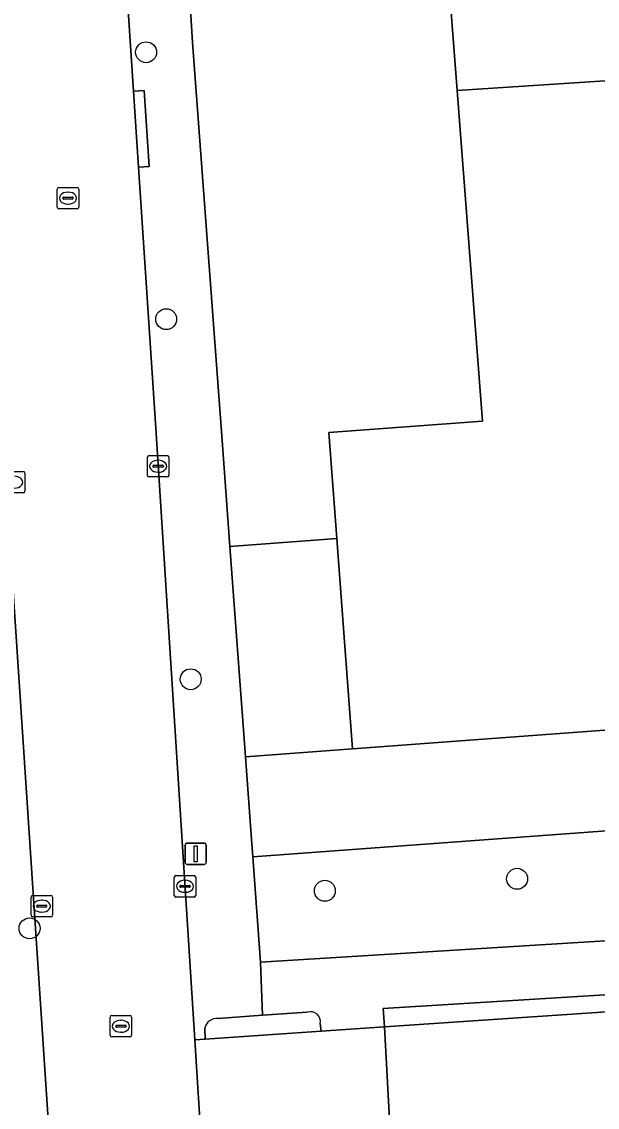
# Model space of a CAD drawing. Extents: x 159680 to 160786, y 387323 to 388340.
# Drawn here: x 160354.6 to 160381.5, y 387915.4 to 387966.2 of the extents above; entities that cross this region are included whole.
import ezdxf

# ---------------------------------------------------------------- set-up
doc = ezdxf.new("R2010")
doc.units = 0
for name, color, linetype in [('IMGEO_Boom', 7, 'Continuous'), ('IMGEO_Groenvoorziening', 7, 'Continuous'), ('IMGEO_Kolk', 7, 'Continuous'), ('IMGEO_Lichtmast', 7, 'Continuous'), ('IMGEO_Pand', 7, 'Continuous'), ('IMGEO_Parkeervlak_open', 7, 'Continuous'), ('IMGEO_Rijbaan_lokaal_open', 7, 'Continuous'), ('IMGEO_Rioolput', 7, 'Continuous'), ('IMGEO_Verkeerseiland_open', 7, 'Continuous'), ('IMGEO_Voetpad_open', 7, 'Continuous')]:
    doc.layers.add(name, color=color, linetype=linetype)

msp = doc.modelspace()

# ---------------------------------------------------------------- linework, layer by layer
at = {"layer": 'IMGEO_Boom'}
for centre in [(160360.397, 387964.724), (160361.335, 387952.246), (160362.48, 387935.411), (160377.729, 387926.083), (160368.747, 387925.522), (160354.952, 387923.765)]:
    msp.add_circle(centre, 0.489, dxfattribs=at)
at = {"layer": 'IMGEO_Groenvoorziening'}
for points in [[(160369.303, 387941.986), (160364.311, 387941.614), (160365.038, 387931.782), (160370.036, 387932.154), (160369.631, 387937.587)], [(160390.794, 387928.98), (160365.383, 387927.104), (160365.747, 387922.178), (160391.155, 387923.766)]]:
    msp.add_lwpolyline(points, close=True, dxfattribs=at)
msp.add_lwpolyline([(160419.695, 387922.334), (160421.556, 387922.451), (160421.515, 387923.109), (160393.693, 387921.393), (160393.739, 387920.644), (160390.715, 387920.458), (160390.669, 387921.206), (160371.465, 387920.022), (160371.531, 387919.156), (160385.601, 387920.106), (160385.617, 387919.316), (160388.065, 387916.876), (160398.319, 387917.971), (160403.033, 387918.475), (160414.927, 387919.745), (160417.272, 387920.011), (160419.044, 387922.016)], dxfattribs=at)
at = {"layer": 'IMGEO_Kolk'}
for p, q in [((160360.459, 387944.944), (160360.459, 387945.796)), ((160360.534, 387945.87), (160361.386, 387945.87)), ((160361.46, 387945.796), (160361.46, 387944.944)), ((160360.718, 387945.364), (160360.718, 387945.376)), ((160361.156, 387945.327), (160360.758, 387945.327)), ((160360.761, 387945.413), (160361.159, 387945.413)), ((160360.947, 387945.65), (160360.972, 387945.65)), ((160361.202, 387945.376), (160361.202, 387945.364)), ((160353.803, 387945.123), (160354.655, 387945.123)), ((160354.729, 387945.049), (160354.729, 387944.197)), ((160361.386, 387944.87), (160360.534, 387944.87)), ((160360.97, 387945.09), (160360.945, 387945.09)), ((160354.655, 387944.123), (160353.803, 387944.123)), ((160361.713, 387925.305), (160361.713, 387926.157)), ((160361.788, 387926.231), (160362.64, 387926.231)), ((160362.201, 387926.011), (160362.226, 387926.011)), ((160362.714, 387926.157), (160362.714, 387925.305)), ((160361.972, 387925.725), (160361.972, 387925.737)), ((160362.41, 387925.688), (160362.012, 387925.688)), ((160362.015, 387925.774), (160362.413, 387925.774)), ((160362.224, 387925.451), (160362.199, 387925.451)), ((160362.456, 387925.737), (160362.456, 387925.725)), ((160355.021, 387924.377), (160355.021, 387925.229)), ((160355.096, 387925.303), (160355.948, 387925.303)), ((160355.509, 387925.083), (160355.534, 387925.083)), ((160356.022, 387925.229), (160356.022, 387924.377)), ((160362.64, 387925.231), (160361.788, 387925.231)), ((160355.28, 387924.797), (160355.28, 387924.809)), ((160355.718, 387924.76), (160355.32, 387924.76)), ((160355.323, 387924.846), (160355.721, 387924.846)), ((160355.532, 387924.523), (160355.507, 387924.523)), ((160355.764, 387924.809), (160355.764, 387924.797)), ((160355.948, 387924.303), (160355.096, 387924.303))]:
    msp.add_line(p, q, dxfattribs=at)
for points in [[(160360.459, 387944.944), (160360.459, 387945.796)], [(160360.534, 387945.87), (160361.386, 387945.87)], [(160361.46, 387945.796), (160361.46, 387944.944)], [(160353.803, 387945.123), (160354.655, 387945.123)], [(160354.729, 387945.049), (160354.729, 387944.197)], [(160361.386, 387944.87), (160360.534, 387944.87)], [(160354.655, 387944.123), (160353.803, 387944.123)], [(160361.713, 387925.305), (160361.713, 387926.157)], [(160361.788, 387926.231), (160362.64, 387926.231)], [(160362.714, 387926.157), (160362.714, 387925.305)], [(160355.021, 387924.377), (160355.021, 387925.229)], [(160355.096, 387925.303), (160355.948, 387925.303)], [(160356.022, 387925.229), (160356.022, 387924.377)], [(160362.64, 387925.231), (160361.788, 387925.231)], [(160355.948, 387924.303), (160355.096, 387924.303)]]:
    msp.add_lwpolyline(points, dxfattribs=at)
for centre, radius, start, end in [((160360.536, 387945.794), 0.0765, 91.552, 178.448), ((160360.536, 387945.794), 0.0765, 91.552, 178.448), ((160361.384, 387945.794), 0.0765, 1.552, 88.448), ((160361.384, 387945.794), 0.0765, 1.552, 88.448), ((160360.758, 387945.373), 0.0403, 85.8775, 175.7526), ((160360.755, 387945.363), 0.0366, 178.938, 274.7102), ((160361.159, 387945.37), 0.043, 264.8664, 352.4533), ((160361.163, 387945.375), 0.0386, 1.7309, 96.639), ((160354.653, 387945.047), 0.0765, 1.552, 88.448), ((160354.653, 387945.047), 0.0765, 1.552, 88.448), ((160360.536, 387944.946), 0.0765, 181.552, 268.448), ((160360.536, 387944.946), 0.0765, 181.552, 268.448), ((160361.384, 387944.946), 0.0765, 271.552, 358.448), ((160361.384, 387944.946), 0.0765, 271.552, 358.448), ((160354.653, 387944.199), 0.0765, 271.552, 358.448), ((160354.653, 387944.199), 0.0765, 271.552, 358.448), ((160361.79, 387926.155), 0.0765, 91.552, 178.448), ((160361.79, 387926.155), 0.0765, 91.552, 178.448), ((160362.638, 387926.155), 0.0765, 1.552, 88.448), ((160362.638, 387926.155), 0.0765, 1.552, 88.448), ((160362.012, 387925.734), 0.0403, 85.8775, 175.7526), ((160362.009, 387925.724), 0.0366, 178.938, 274.7102), ((160362.413, 387925.731), 0.043, 264.8664, 352.4533), ((160362.417, 387925.736), 0.0386, 1.7309, 96.639), ((160355.098, 387925.227), 0.0765, 91.552, 178.448), ((160355.098, 387925.227), 0.0765, 91.552, 178.448), ((160355.946, 387925.227), 0.0765, 1.552, 88.448), ((160355.946, 387925.227), 0.0765, 1.552, 88.448), ((160361.79, 387925.307), 0.0765, 181.552, 268.448), ((160361.79, 387925.307), 0.0765, 181.552, 268.448), ((160362.638, 387925.307), 0.0765, 271.552, 358.448), ((160362.638, 387925.307), 0.0765, 271.552, 358.448), ((160355.32, 387924.806), 0.0403, 85.8775, 175.7526), ((160355.317, 387924.796), 0.0366, 178.938, 274.7102), ((160355.721, 387924.803), 0.043, 264.8664, 352.4533), ((160355.725, 387924.808), 0.0386, 1.7309, 96.639), ((160355.098, 387924.379), 0.0765, 181.552, 268.448), ((160355.098, 387924.379), 0.0765, 181.552, 268.448), ((160355.946, 387924.379), 0.0765, 271.552, 358.448), ((160355.946, 387924.379), 0.0765, 271.552, 358.448)]:
    msp.add_arc(centre, radius, start, end, dxfattribs=at)
for centre, major_axis, ratio, start_param, end_param in [((160360.946, 387945.37), (-0.387, 0.002), 0.722429, 4.712389, 7.853982), ((160360.971, 387945.37), (-0.39, 0.002), 0.717154, 1.570796, 4.712389), ((160354.24, 387944.623), (-0.39, 0.002), 0.717154, 1.570796, 4.712389), ((160362.2, 387925.731), (-0.387, 0.002), 0.722429, 4.712389, 7.853982), ((160362.225, 387925.731), (-0.39, 0.002), 0.717154, 1.570796, 4.712389), ((160355.508, 387924.803), (-0.387, 0.002), 0.722429, 4.712389, 7.853982), ((160355.533, 387924.803), (-0.39, 0.002), 0.717154, 1.570796, 4.712389)]:
    msp.add_ellipse(centre, major_axis=major_axis, ratio=ratio, start_param=start_param, end_param=end_param, dxfattribs=at)
at = {"layer": 'IMGEO_Lichtmast'}
for p, q in [((160362.218, 387926.854), (160362.218, 387927.654)), ((160362.218, 387927.654), (160362.218, 387926.854)), ((160362.318, 387927.754), (160363.108, 387927.754)), ((160363.108, 387927.754), (160362.318, 387927.754)), ((160363.208, 387927.654), (160363.208, 387926.854)), ((160363.208, 387926.854), (160363.208, 387927.654)), ((160363.108, 387926.754), (160362.318, 387926.754)), ((160362.318, 387926.754), (160363.108, 387926.754))]:
    msp.add_line(p, q, dxfattribs=at)
msp.add_lwpolyline([(160362.638, 387927.629), (160362.788, 387927.629), (160362.788, 387926.879), (160362.638, 387926.879), (160362.638, 387927.629)], dxfattribs=at)
for centre, start, end in [((160362.318, 387927.654), 90, 180), ((160362.318, 387927.654), 90, 180), ((160363.108, 387927.654), 0, 90), ((160363.108, 387927.654), 360, 90), ((160362.318, 387926.854), 180, 270), ((160362.318, 387926.854), 180, 270), ((160363.108, 387926.854), 270, 0), ((160363.108, 387926.854), 270, 0)]:
    msp.add_arc(centre, 0.1, start, end, dxfattribs=at)
at = {"layer": 'IMGEO_Pand'}
msp.add_lwpolyline([(160374.409, 387969.651), (160374.924, 387962.93), (160400.661, 387964.625), (160400.429, 387967.742)], dxfattribs=at)
msp.add_lwpolyline([(160388.82, 387950.851), (160396.2, 387951.401), (160395.573, 387959.828), (160400.988, 387960.232), (160400.661, 387964.625), (160374.924, 387962.93), (160376.109, 387947.476), (160368.934, 387946.941), (160369.303, 387941.986), (160369.631, 387937.587), (160370.036, 387932.154), (160382.662, 387933.094), (160390.102, 387933.648)], close=True, dxfattribs=at)
at = {"layer": 'IMGEO_Parkeervlak_open'}
msp.add_lwpolyline([(160374.924, 387962.93), (160374.409, 387969.651), (160376.404, 387969.785), (160376.304, 387971.27), (160369.02, 387970.782), (160362.254, 387970.329), (160362.57, 387965.187), (160363.945, 387946.569), (160364.311, 387941.614), (160369.303, 387941.986), (160368.934, 387946.941), (160376.109, 387947.476)], close=True, dxfattribs=at)
at = {"layer": 'IMGEO_Rijbaan_lokaal_open'}
for points in [[(160353.567, 387948.697), (160356.372, 387906.608), (160363.415, 387906.907), (160363.004, 387913.344), (160362.671, 387918.554), (160360.845, 387947.157), (160360.041, 387959.352), (160359.807, 387962.908), (160358.017, 387990.056)], [(160398.701, 387914.399), (160398.319, 387917.971), (160388.065, 387916.876), (160385.617, 387919.316), (160385.601, 387920.106), (160371.531, 387919.156), (160371.8, 387914.259)]]:
    msp.add_lwpolyline(points, dxfattribs=at)
msp.add_lwpolyline([(160371.531, 387919.156), (160368.569, 387918.956), (160363.162, 387918.592), (160362.671, 387918.554), (160363.004, 387913.344), (160363.387, 387913.367), (160368.61, 387913.667), (160368.898, 387913.684), (160371.822, 387913.857), (160371.8, 387914.259)], close=True, dxfattribs=at)
at = {"layer": 'IMGEO_Rioolput'}
for p, q in [((160356.247, 387957.478), (160356.247, 387958.33)), ((160356.322, 387958.404), (160357.174, 387958.404)), ((160356.549, 387957.947), (160356.947, 387957.947)), ((160356.735, 387958.184), (160356.76, 387958.184)), ((160357.248, 387958.33), (160357.248, 387957.478)), ((160356.506, 387957.898), (160356.506, 387957.91)), ((160356.944, 387957.861), (160356.546, 387957.861)), ((160356.758, 387957.624), (160356.733, 387957.624)), ((160356.99, 387957.91), (160356.99, 387957.898)), ((160357.174, 387957.404), (160356.322, 387957.404)), ((160358.717, 387918.764), (160358.717, 387919.616)), ((160358.792, 387919.69), (160359.644, 387919.69)), ((160359.205, 387919.47), (160359.23, 387919.47)), ((160359.718, 387919.616), (160359.718, 387918.764)), ((160358.976, 387919.184), (160358.976, 387919.196)), ((160359.414, 387919.147), (160359.016, 387919.147)), ((160359.019, 387919.233), (160359.417, 387919.233)), ((160359.228, 387918.91), (160359.203, 387918.91)), ((160359.46, 387919.196), (160359.46, 387919.184)), ((160359.644, 387918.69), (160358.792, 387918.69))]:
    msp.add_line(p, q, dxfattribs=at)
for points in [[(160356.247, 387957.478), (160356.247, 387958.33)], [(160356.322, 387958.404), (160357.174, 387958.404)], [(160357.248, 387958.33), (160357.248, 387957.478)], [(160357.174, 387957.404), (160356.322, 387957.404)], [(160358.717, 387918.764), (160358.717, 387919.616)], [(160358.792, 387919.69), (160359.644, 387919.69)], [(160359.718, 387919.616), (160359.718, 387918.764)], [(160359.644, 387918.69), (160358.792, 387918.69)]]:
    msp.add_lwpolyline(points, dxfattribs=at)
for centre, radius, start, end in [((160356.324, 387958.328), 0.0765, 91.552, 178.448), ((160356.324, 387958.328), 0.0765, 91.552, 178.448), ((160356.546, 387957.907), 0.0403, 85.8775, 175.7526), ((160356.951, 387957.909), 0.0386, 1.7309, 96.639), ((160357.172, 387958.328), 0.0765, 1.552, 88.448), ((160357.172, 387958.328), 0.0765, 1.552, 88.448), ((160356.324, 387957.48), 0.0765, 181.552, 268.448), ((160356.324, 387957.48), 0.0765, 181.552, 268.448), ((160356.543, 387957.897), 0.0366, 178.938, 274.7102), ((160356.947, 387957.904), 0.043, 264.8664, 352.4533), ((160357.172, 387957.48), 0.0765, 271.552, 358.448), ((160357.172, 387957.48), 0.0765, 271.552, 358.448), ((160358.794, 387919.614), 0.0765, 91.552, 178.448), ((160358.794, 387919.614), 0.0765, 91.552, 178.448), ((160359.642, 387919.614), 0.0765, 1.552, 88.448), ((160359.642, 387919.614), 0.0765, 1.552, 88.448), ((160359.016, 387919.193), 0.0403, 85.8775, 175.7526), ((160359.013, 387919.183), 0.0366, 178.938, 274.7102), ((160359.417, 387919.19), 0.043, 264.8664, 352.4533), ((160359.421, 387919.195), 0.0386, 1.7309, 96.639), ((160358.794, 387918.766), 0.0765, 181.552, 268.448), ((160358.794, 387918.766), 0.0765, 181.552, 268.448), ((160359.642, 387918.766), 0.0765, 271.552, 358.448), ((160359.642, 387918.766), 0.0765, 271.552, 358.448)]:
    msp.add_arc(centre, radius, start, end, dxfattribs=at)
for centre, major_axis, ratio, start_param, end_param in [((160356.734, 387957.904), (-0.387, 0.002), 0.722429, 4.712389, 7.853982), ((160356.759, 387957.904), (-0.39, 0.002), 0.717154, 1.570796, 4.712389), ((160359.204, 387919.19), (-0.387, 0.002), 0.722429, 4.712389, 7.853982), ((160359.229, 387919.19), (-0.39, 0.002), 0.717154, 1.570796, 4.712389)]:
    msp.add_ellipse(centre, major_axis=major_axis, ratio=ratio, start_param=start_param, end_param=end_param, dxfattribs=at)
at = {"layer": 'IMGEO_Verkeerseiland_open'}
for points in [[(160367.926, 387919.847), (160365.841, 387919.701), (160363.756, 387919.556)], [(160363.134, 387919.1), (160363.162, 387918.592), (160368.569, 387918.956), (160368.533, 387919.315)]]:
    msp.add_lwpolyline(points, dxfattribs=at)
for centre, radius, start, end in [((160368.074, 387919.403), 0.468, 349.1152, 108.4195), ((160363.723, 387918.949), 0.608, 86.8643, 165.6274)]:
    msp.add_arc(centre, radius, start, end, dxfattribs=at)
at = {"layer": 'IMGEO_Voetpad_open'}
for points in [[(160355.836, 388024.169), (160355.954, 388022.426), (160355.985, 388021.607), (160356.557, 388013.782), (160356.721, 388011.124), (160357.219, 388011.155), (160357.327, 388009.393), (160357.469, 388007.09), (160356.971, 388007.059), (160357.405, 388000), (160358.017, 387990.056), (160359.807, 387962.908), (160360.305, 387962.941), (160360.539, 387959.385), (160360.041, 387959.352), (160360.845, 387947.157), (160362.671, 387918.554), (160363.162, 387918.592), (160363.134, 387919.1)], [(160363.756, 387919.556), (160365.841, 387919.701), (160365.747, 387922.178), (160365.383, 387927.104), (160365.338, 387927.716), (160365.038, 387931.782), (160364.311, 387941.614), (160363.945, 387946.569), (160362.57, 387965.187), (160362.254, 387970.329), (160361.132, 387988.588)], [(160400.429, 387967.742), (160400.661, 387964.625), (160400.988, 387960.232), (160395.573, 387959.828), (160396.2, 387951.401), (160388.82, 387950.851), (160390.102, 387933.648), (160382.662, 387933.094), (160370.036, 387932.154), (160365.038, 387931.782), (160365.338, 387927.716), (160365.383, 387927.104), (160390.794, 387928.98), (160392.361, 387929.096), (160394.046, 387929.22), (160401.264, 387929.458), (160409.107, 387929.944)], [(160356.372, 387906.608), (160353.567, 387948.697)], [(160421.351, 387925.654), (160420.612, 387925.606), (160394.398, 387923.968), (160392.746, 387923.865), (160391.155, 387923.766), (160365.747, 387922.178), (160365.841, 387919.701), (160367.926, 387919.847)], [(160368.533, 387919.315), (160368.569, 387918.956), (160371.531, 387919.156), (160371.465, 387920.022), (160390.669, 387921.206), (160393.693, 387921.393), (160421.515, 387923.109), (160421.351, 387925.654)]]:
    msp.add_lwpolyline(points, dxfattribs=at)
msp.add_lwpolyline([(160360.041, 387959.352), (160360.539, 387959.385), (160360.305, 387962.941), (160359.807, 387962.908)], close=True, dxfattribs=at)
for centre, radius, start, end in [((160368.074, 387919.403), 0.468, 349.1152, 108.4195), ((160363.723, 387918.949), 0.608, 86.8643, 165.6274)]:
    msp.add_arc(centre, radius, start, end, dxfattribs=at)

doc.saveas('drawing.dxf')
